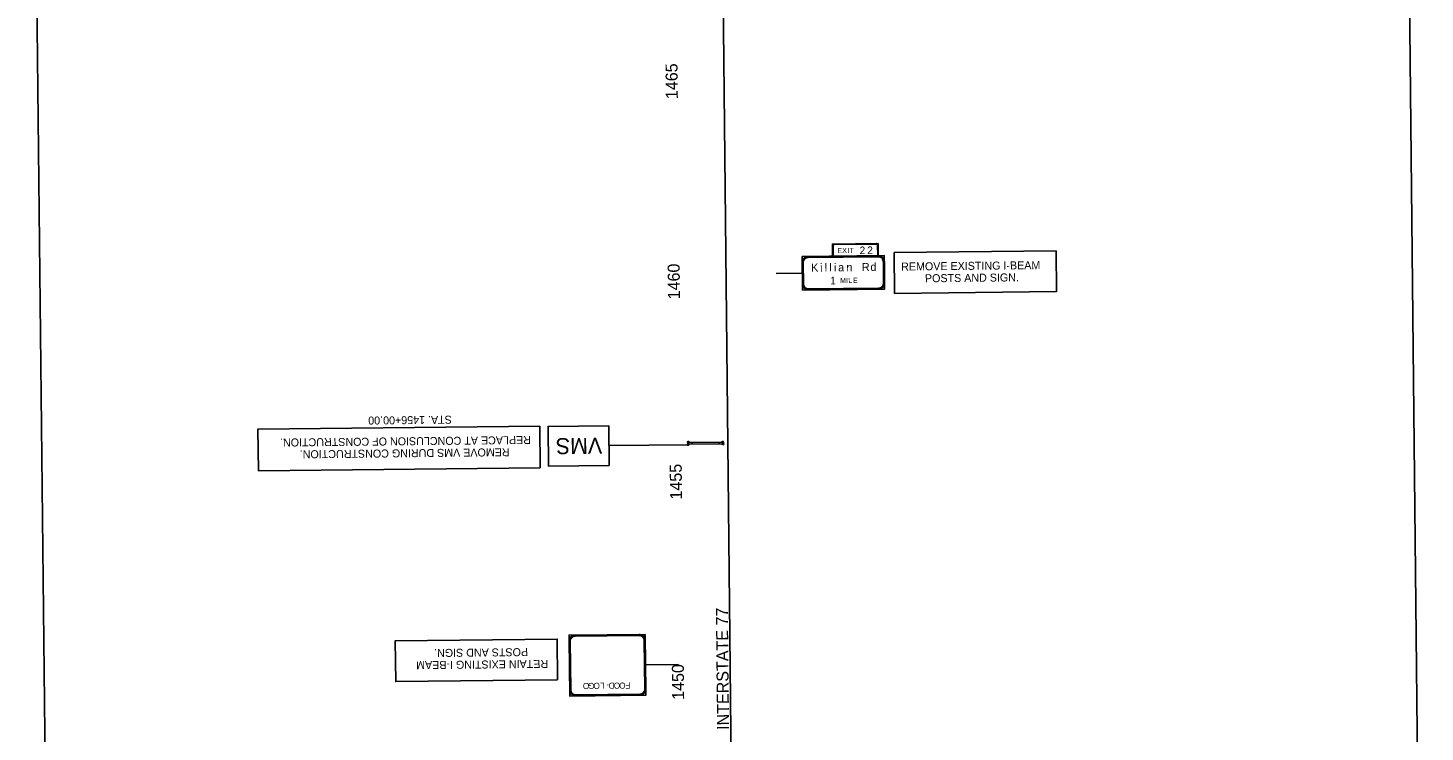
# Model space of a CAD drawing. Extents: x 2001876 to 2025694, y 804561 to 868938.
# Drawn here: x 2009655 to 2013146, y 831261 to 833019 of the extents above; entities that cross this region are included whole.
import ezdxf

# ---------------------------------------------------------------- set-up
doc = ezdxf.new("R2010")
doc.units = 0
for name, color, linetype in [('Default', 7, 'Continuous'), ('RD_EX_RW', 7, 'Continuous'), ('RD_PD_CLEAR ZONE', 7, 'Continuous'), ('RD_PD_OHS', 7, 'Continuous'), ('RD_SHT_ShtClip', 7, 'Continuous'), ('RD_TX_RoadID', 7, 'Continuous'), ('TR SN EXTRUDED PANEL SIGNS - GROUND MOUNTED', 7, 'Continuous'), ('TR SN EXTRUDED PANEL SIGNS- MOUNTED OVERHEAD', 7, 'Continuous')]:
    doc.layers.add(name, color=color, linetype=linetype)

# ---------------------------------------------------------------- blocks, each defined once
blk = doc.blocks.new('OP')
at = {"layer": 'Default'}
for start, end in [(90, 270), (270, 90)]:
    blk.add_arc((0, 0), 0.127, start, end, dxfattribs=at)

msp = doc.modelspace()

# ---------------------------------------------------------------- linework, layer by layer
at = {"layer": 'RD_PD_CLEAR ZONE'}
msp.add_line((2011443.6, 828216.3), (2011387, 833587.1), dxfattribs=at)
at = {"layer": 'RD_PD_OHS'}
for p, q in [((2011304, 831983.5), (2011391.1, 831984.3)), ((2011304, 831980), (2011304, 831983.5)), ((2011391.1, 831980.8), (2011304, 831980)), ((2011314.4, 831980.1), (2011314.4, 831983.6)), ((2011382.4, 831980.7), (2011382.4, 831984.2)), ((2011391.1, 831984.3), (2011391.1, 831980.8))]:
    msp.add_line(p, q, dxfattribs=at)
at = {"layer": 'RD_SHT_ShtClip'}
for p, q in [((2013081.4, 835538.8), (2013146, 829400.9)), ((2009716.5, 829364.7), (2009654.6, 835233.4))]:
    msp.add_line(p, q, dxfattribs=at)
at = {"layer": 'TR SN EXTRUDED PANEL SIGNS - GROUND MOUNTED'}
for p, q in [((2011665.2, 832475.5), (2011666.5, 832475.5)), ((2011669, 832478.1), (2011669, 832479.3)), ((2011775.4, 832480.5), (2011775.4, 832479.2)), ((2011778, 832476.7), (2011779.2, 832476.7)), ((2011589.7, 832432.9), (2011592.2, 832432.9)), ((2011604.7, 832445.7), (2011604.7, 832448.3)), ((2011779.5, 832450.1), (2011779.5, 832447.6)), ((2011792.3, 832435), (2011794.9, 832435.1)), ((2011589.9, 832406.3), (2011524.6, 832405.6)), ((2011592.8, 832379.7), (2011590.2, 832379.7)), ((2011605.6, 832364.7), (2011605.6, 832367.2)), ((2011780.4, 832369), (2011780.4, 832366.5)), ((2011795.4, 832381.9), (2011792.9, 832381.8)), ((2011007.2, 831487.5), (2011009.7, 831487.5)), ((2011022.3, 831500.3), (2011022.2, 831502.8)), ((2011181.8, 831504.5), (2011181.8, 831502)), ((2011194.6, 831489.4), (2011197.2, 831489.5)), ((2011011, 831365.9), (2011008.5, 831365.9)), ((2011023.8, 831350.8), (2011023.8, 831353.4)), ((2011183.4, 831355.1), (2011183.4, 831352.5)), ((2011198.5, 831367.9), (2011195.9, 831367.9))]:
    msp.add_line(p, q, dxfattribs=at)
for points in [[(2011665.5, 832448.9), (2011779.5, 832450.1), (2011779.2, 832480.5), (2011665.2, 832479.3), (2011665.5, 832448.9)], [(2011666.5, 832475.5), (2011666.8, 832448.9), (2011665.5, 832448.9), (2011665.2, 832475.5), (2011666.5, 832475.5)], [(2011775.4, 832479.2), (2011669, 832478.1), (2011669, 832479.3), (2011775.4, 832480.5), (2011775.4, 832479.2)], [(2011778.2, 832450.1), (2011778, 832476.7), (2011779.2, 832476.7), (2011779.5, 832450.1), (2011778.2, 832450.1)], [(2011819.2, 832457.9), (2012223.9, 832462.2), (2012224.9, 832360.4), (2011820.3, 832356.1)], [(2011590.4, 832364.5), (2011795.6, 832366.7), (2011794.7, 832450.3), (2011589.5, 832448.1), (2011590.4, 832364.5)], [(2011592.2, 832432.9), (2011592.8, 832379.7), (2011590.2, 832379.7), (2011589.7, 832432.9), (2011592.2, 832432.9)], [(2011779.5, 832447.6), (2011604.7, 832445.7), (2011604.7, 832448.3), (2011779.5, 832450.1), (2011779.5, 832447.6)], [(2011792.9, 832381.8), (2011792.3, 832435), (2011794.9, 832435.1), (2011795.4, 832381.9), (2011792.9, 832381.8)], [(2011605.6, 832367.2), (2011780.4, 832369), (2011780.4, 832366.5), (2011605.6, 832364.7), (2011605.6, 832367.2)], [(2010978.3, 831391.1), (2010573.7, 831386.8), (2010572.6, 831488.6), (2010977.2, 831492.9)], [(2011197, 831504.7), (2011007, 831502.7), (2011008.6, 831350.7), (2011198.6, 831352.7), (2011197, 831504.7)], [(2011009.7, 831487.5), (2011011, 831365.9), (2011008.5, 831365.9), (2011007.2, 831487.5), (2011009.7, 831487.5)], [(2011181.8, 831502), (2011022.3, 831500.3), (2011022.2, 831502.8), (2011181.8, 831504.5), (2011181.8, 831502)], [(2011195.9, 831367.9), (2011194.6, 831489.4), (2011197.2, 831489.5), (2011198.5, 831367.9), (2011195.9, 831367.9)], [(2011023.8, 831353.4), (2011183.4, 831355.1), (2011183.4, 831352.5), (2011023.8, 831350.8), (2011023.8, 831353.4)]]:
    msp.add_lwpolyline(points, close=True, dxfattribs=at)
for centre, radius, start, end in [((2011669, 832475.5), 3.8, 90.6033, 180.6029), ((2011669, 832475.5), 2.53, 90.6033, 180.6029), ((2011775.4, 832476.7), 3.8, 0.6031, 90.6033), ((2011775.4, 832476.7), 2.53, 0.6031, 90.6033), ((2011604.9, 832433.1), 15.2, 90.6033, 180.6029), ((2011604.9, 832433.1), 12.7, 90.6033, 180.6029), ((2011779.7, 832434.9), 15.2, 0.6031, 90.6033), ((2011779.7, 832434.9), 12.7, 0.6031, 90.6033), ((2011605.4, 832379.9), 15.2, 180.6029, 270.6032), ((2011605.4, 832379.9), 12.7, 180.6029, 270.6032), ((2011780.2, 832381.7), 15.2, 270.6032, 0.6034), ((2011780.2, 832381.7), 12.7, 270.6032, 0.6034), ((2011022.4, 831487.6), 15.2, 90.6021, 180.6023), ((2011022.4, 831487.6), 12.7, 90.6021, 180.6023), ((2011182, 831489.3), 15.2, 0.6018, 90.6021), ((2011182, 831489.3), 12.7, 0.6018, 90.6021), ((2011023.7, 831366), 15.2, 180.602, 270.6022), ((2011023.7, 831366), 12.7, 180.602, 270.6022), ((2011183.3, 831367.7), 15.2, 270.6022, 0.6018), ((2011183.3, 831367.7), 12.7, 270.6022, 0.6018)]:
    msp.add_arc(centre, radius, start, end, dxfattribs=at)
at = {"layer": 'TR SN EXTRUDED PANEL SIGNS- MOUNTED OVERHEAD'}
for p, q in [((2011106.4, 831976), (2011305.7, 831978.1)), ((2011197.8, 831428.7), (2011280.2, 831429.5))]:
    msp.add_line(p, q, dxfattribs=at)
for points in [[(2010934.6, 831920.6), (2010230.5, 831913.2), (2010229.4, 832017.1), (2010933.5, 832024.5)], [(2011106.9, 831926.5), (2010955.3, 831924.9), (2010954.3, 832023.9), (2011105.9, 832025.5)]]:
    msp.add_lwpolyline(points, close=True, dxfattribs=at)

# ---------------------------------------------------------------- block references
at = {"layer": 'RD_PD_OHS', "xscale": 15.748031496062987, "yscale": 15.748031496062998, "rotation": 5.1646711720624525}
for p in [(2011304.5, 831978.9), (2011304.7, 831984.4), (2011390.9, 831985), (2011391.4, 831980.3)]:
    msp.add_blockref('OP', p, dxfattribs=at)

# ---------------------------------------------------------------- texts
at = {"layer": 'RD_EX_RW'}
for s, p in [('1465', (2011278.8, 832841.3)), ('1460', (2011284.1, 832341.3)), ('1455', (2011289.3, 831841.4)), ('1450', (2011294.6, 831341.3))]:
    msp.add_text(s, height=30, rotation=90.6037, dxfattribs=at).set_placement(p)
at = {"layer": 'RD_TX_RoadID'}
msp.add_text('INTERSTATE 77  ', height=30, rotation=90.5808, dxfattribs=at).set_placement((2011406.9, 831266.2))
at = {"layer": 'TR SN EXTRUDED PANEL SIGNS - GROUND MOUNTED'}
for s, height, rotation, p in [('E', 12.7, 0.6031, (2011677.7, 832456.6)), ('X', 12.7, 0.6031, (2011689.6, 832456.8)), ('I', 12.7, 0.6031, (2011703.1, 832456.9)), ('T', 12.7, 0.6031, (2011707.9, 832456.9)), ('2', 19, 0.6031, (2011733, 832454)), ('2', 19, 0.6031, (2011752.1, 832454.2)), ('K', 20.3, 0.6031, (2011611.8, 832410.3)), ('i', 20.3, 0.6031, (2011634.4, 832410.6)), ('l', 20.3, 0.6031, (2011646, 832410.7)), ('l', 20.3, 0.6031, (2011657.6, 832410.8)), ('i', 20.3, 0.6031, (2011669.2, 832410.9)), ('a', 20.3, 0.6031, (2011679.3, 832411)), ('n', 20.3, 0.6031, (2011700.1, 832411.3)), ('R', 20.3, 0.6031, (2011738.6, 832411.7)), ('d', 20.3, 0.6031, (2011760, 832411.9)), ('REMOVE EXISTING I-BEAM', 20, 0.6031, (2011836.9, 832413)), ('1', 19, 0.6031, (2011659.7, 832378.5)), ('M', 12.7, 0.6031, (2011684.3, 832382)), ('I', 12.7, 0.6031, (2011699.3, 832382.1)), ('L', 12.7, 0.6031, (2011704.7, 832382.2)), ('E', 12.7, 0.6031, (2011716.6, 832382.3)), ('POSTS AND SIGN.', 20, 0.6031, (2011896.4, 832383.7)), ('POSTS AND SIGN.', 20, 180.602, (2010904.3, 831470.5)), ('RETAIN EXISTING I-BEAM', 20, 180.602, (2010954.4, 831441.1)), ('O', 15.2, 180.602, (2011057.2, 831383.5)), ('G', 15.2, 180.602, (2011070.3, 831383.6)), ('O', 15.2, 180.602, (2011083.8, 831383.8)), ('L', 15.2, 180.602, (2011095.9, 831383.9)), ('-', 15.2, 180.602, (2011107.1, 831384)), ('D', 15.2, 180.602, (2011120.1, 831384.2)), ('O', 15.2, 180.602, (2011134.4, 831384.3)), ('O', 15.2, 180.602, (2011147.9, 831384.4)), ('F', 15.2, 180.602, (2011160, 831384.6))]:
    msp.add_text(s, height=height, rotation=rotation, dxfattribs=at).set_placement(p)
at = {"layer": 'TR SN EXTRUDED PANEL SIGNS- MOUNTED OVERHEAD'}
for s, height, p in [('STA. 1456+00.00', 20, (2010713.8, 832050.7)), ('REPLACE AT CONCLUSION OF CONSTRUCTION.', 20, (2010911.5, 832000.1)), ('REMOVE VMS DURING CONSTRUCTION.', 20, (2010858.2, 831969.6)), ('VMS', 40, (2011089.5, 831995.8))]:
    msp.add_text(s, height=height, rotation=180.602, dxfattribs=at).set_placement(p)

doc.saveas('drawing.dxf')
